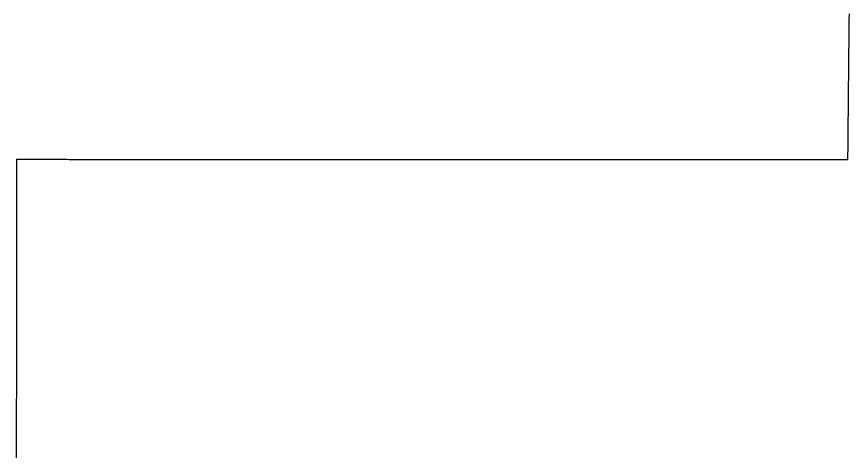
# Model space of a CAD drawing. Extents: x -7.3 to 34, y 0 to 22.
# Drawn here: x 2.64749 to 2.68181, y 0.92552 to 0.94341 of the extents above; entities that cross this region are included whole.
import ezdxf

# ---------------------------------------------------------------- set-up
doc = ezdxf.new("R2010")
doc.units = 0
doc.layers.add('SH_Text', color=7, linetype='Continuous')

msp = doc.modelspace()

# ---------------------------------------------------------------- linework, layer by layer
at = {"layer": 'SH_Text'}
for p, q in [((2.681807, 0.943066), (2.681809, 0.943292)), ((2.681809, 0.943292), (2.681811, 0.943522)), ((2.681805, 0.942843), (2.681807, 0.943066)), ((2.6818, 0.942409), (2.681803, 0.942624)), ((2.681803, 0.942624), (2.681805, 0.942843)), ((2.681796, 0.94199), (2.681798, 0.942198)), ((2.681798, 0.942198), (2.6818, 0.942409)), ((2.681794, 0.941787), (2.681796, 0.94199)), ((2.68179, 0.941393), (2.681792, 0.941588)), ((2.681792, 0.941588), (2.681794, 0.941787)), ((2.681787, 0.941015), (2.681789, 0.941202)), ((2.681789, 0.941202), (2.68179, 0.941393)), ((2.681783, 0.940655), (2.681785, 0.940833)), ((2.681785, 0.940833), (2.681787, 0.941015)), ((2.68178, 0.940311), (2.681781, 0.940481)), ((2.681781, 0.940481), (2.681783, 0.940655)), ((2.681777, 0.939986), (2.681778, 0.940146)), ((2.681778, 0.940146), (2.68178, 0.940311)), ((2.681774, 0.939678), (2.681775, 0.93983)), ((2.681775, 0.93983), (2.681777, 0.939986)), ((2.681771, 0.93946), (2.681772, 0.939532)), ((2.681771, 0.93939), (2.681771, 0.93946)), ((2.681772, 0.939532), (2.681774, 0.939678)), ((2.681767, 0.939055), (2.681768, 0.93912)), ((2.681768, 0.93912), (2.681769, 0.939186)), ((2.681769, 0.939252), (2.68177, 0.93932)), ((2.681769, 0.939186), (2.681769, 0.939252)), ((2.68177, 0.93932), (2.681771, 0.93939)), ((2.681764, 0.938752), (2.681765, 0.93881)), ((2.681764, 0.938695), (2.681764, 0.938752)), ((2.681765, 0.93881), (2.681766, 0.938869)), ((2.681766, 0.93893), (2.681767, 0.938992)), ((2.681766, 0.938869), (2.681766, 0.93893)), ((2.681767, 0.938992), (2.681767, 0.939055)), ((2.681761, 0.938428), (2.681762, 0.938479)), ((2.681761, 0.938379), (2.681761, 0.938428)), ((2.681762, 0.938531), (2.681763, 0.938584)), ((2.681762, 0.938479), (2.681762, 0.938531)), ((2.681763, 0.938639), (2.681764, 0.938695)), ((2.681763, 0.938584), (2.681763, 0.938639)), ((2.681757, 0.938031), (2.681758, 0.93807)), ((2.681758, 0.93811), (2.681759, 0.938152)), ((2.681758, 0.93807), (2.681758, 0.93811)), ((2.681759, 0.938239), (2.68176, 0.938284)), ((2.681759, 0.938194), (2.681759, 0.938239)), ((2.681759, 0.938152), (2.681759, 0.938194)), ((2.68176, 0.938331), (2.681761, 0.938379)), ((2.68176, 0.938284), (2.68176, 0.938331)), ((2.681754, 0.937717), (2.681755, 0.937742)), ((2.681754, 0.937693), (2.681754, 0.937717)), ((2.681755, 0.937826), (2.681756, 0.937857)), ((2.681755, 0.937797), (2.681755, 0.937826)), ((2.681755, 0.937769), (2.681755, 0.937797)), ((2.681755, 0.937742), (2.681755, 0.937769)), ((2.681756, 0.937922), (2.681757, 0.937957)), ((2.681756, 0.937889), (2.681756, 0.937922)), ((2.681756, 0.937857), (2.681756, 0.937889)), ((2.681757, 0.937993), (2.681757, 0.938031)), ((2.681757, 0.937957), (2.681757, 0.937993)), ((2.647493, 0.937521), (2.647493, 0.937522)), ((2.647493, 0.937522), (2.647494, 0.937522)), ((2.647493, 0.937517), (2.647493, 0.937521)), ((2.647493, 0.93751), (2.647493, 0.937517)), ((2.647493, 0.937501), (2.647493, 0.93751)), ((2.647493, 0.93749), (2.647493, 0.937501)), ((2.647493, 0.937477), (2.647493, 0.93749)), ((2.647493, 0.937461), (2.647493, 0.937477)), ((2.647493, 0.937443), (2.647493, 0.937461)), ((2.647493, 0.937422), (2.647493, 0.937443)), ((2.647493, 0.937399), (2.647493, 0.937422)), ((2.647493, 0.937375), (2.647493, 0.937399)), ((2.647493, 0.937347), (2.647493, 0.937375)), ((2.647494, 0.937522), (2.647499, 0.937522)), ((2.647499, 0.937522), (2.647507, 0.937522)), ((2.647507, 0.937522), (2.647519, 0.937522)), ((2.647519, 0.937522), (2.647534, 0.937522)), ((2.647534, 0.937522), (2.647552, 0.937522)), ((2.647552, 0.937522), (2.647574, 0.937522)), ((2.647574, 0.937522), (2.647599, 0.937522)), ((2.647599, 0.937522), (2.647628, 0.937522)), ((2.647628, 0.937522), (2.647659, 0.937522)), ((2.647659, 0.937522), (2.647694, 0.937522)), ((2.647694, 0.937522), (2.647733, 0.937522)), ((2.647733, 0.937522), (2.647774, 0.937522)), ((2.647774, 0.937522), (2.647819, 0.937522)), ((2.647819, 0.937522), (2.647866, 0.937522)), ((2.647866, 0.937522), (2.647917, 0.937522)), ((2.647917, 0.937522), (2.647971, 0.937522)), ((2.647971, 0.937522), (2.648028, 0.937522)), ((2.648028, 0.937522), (2.648088, 0.937522)), ((2.648088, 0.937522), (2.648151, 0.937522)), ((2.648151, 0.937522), (2.648217, 0.937522)), ((2.648217, 0.937522), (2.648285, 0.937522)), ((2.648285, 0.937522), (2.648357, 0.937522)), ((2.648357, 0.937522), (2.648432, 0.937522)), ((2.648432, 0.937522), (2.648509, 0.937522)), ((2.648509, 0.937522), (2.648589, 0.937522)), ((2.648589, 0.937522), (2.648672, 0.937522)), ((2.648672, 0.937522), (2.648758, 0.937522)), ((2.648758, 0.937522), (2.648847, 0.937522)), ((2.648847, 0.937522), (2.648938, 0.937522)), ((2.648938, 0.937522), (2.649032, 0.937522)), ((2.649032, 0.937522), (2.649128, 0.937522)), ((2.649128, 0.937522), (2.649227, 0.937522)), ((2.649227, 0.937522), (2.649329, 0.937522)), ((2.649329, 0.937522), (2.649433, 0.937522)), ((2.649433, 0.937522), (2.64954, 0.937522)), ((2.64954, 0.937522), (2.649649, 0.937521)), ((2.649649, 0.937521), (2.649761, 0.937521)), ((2.649761, 0.937521), (2.649875, 0.937521)), ((2.649875, 0.937521), (2.649991, 0.937521)), ((2.649991, 0.937521), (2.65011, 0.937521)), ((2.65011, 0.937521), (2.650232, 0.937521)), ((2.650232, 0.937521), (2.650355, 0.937521)), ((2.650355, 0.937521), (2.650481, 0.937521)), ((2.650481, 0.937521), (2.650609, 0.937521)), ((2.650609, 0.937521), (2.650739, 0.937521)), ((2.650739, 0.937521), (2.650872, 0.937521)), ((2.650872, 0.937521), (2.651006, 0.937521)), ((2.651006, 0.937521), (2.651143, 0.937521)), ((2.651143, 0.937521), (2.651282, 0.937521)), ((2.651282, 0.937521), (2.651423, 0.937521)), ((2.651423, 0.937521), (2.651566, 0.937521)), ((2.651566, 0.937521), (2.651711, 0.937521)), ((2.651711, 0.937521), (2.651858, 0.937521)), ((2.651858, 0.937521), (2.652007, 0.937521)), ((2.652007, 0.937521), (2.652158, 0.937521)), ((2.652158, 0.937521), (2.652311, 0.937521)), ((2.652311, 0.937521), (2.652466, 0.93752)), ((2.652466, 0.93752), (2.652622, 0.93752)), ((2.652622, 0.93752), (2.65278, 0.93752)), ((2.65278, 0.93752), (2.652941, 0.93752)), ((2.652941, 0.93752), (2.653102, 0.93752)), ((2.653102, 0.93752), (2.653266, 0.93752)), ((2.653266, 0.93752), (2.653431, 0.93752)), ((2.653431, 0.93752), (2.653598, 0.93752)), ((2.653598, 0.93752), (2.653767, 0.93752)), ((2.653767, 0.93752), (2.653937, 0.93752)), ((2.653937, 0.93752), (2.654109, 0.93752)), ((2.654109, 0.93752), (2.654282, 0.93752)), ((2.654282, 0.93752), (2.654457, 0.93752)), ((2.654457, 0.93752), (2.654633, 0.93752)), ((2.654633, 0.93752), (2.654811, 0.93752)), ((2.654811, 0.93752), (2.65499, 0.93752)), ((2.65499, 0.93752), (2.655171, 0.937519)), ((2.655171, 0.937519), (2.655353, 0.937519)), ((2.655353, 0.937519), (2.655536, 0.937519)), ((2.655536, 0.937519), (2.655721, 0.937519)), ((2.655721, 0.937519), (2.655907, 0.937519)), ((2.655907, 0.937519), (2.656094, 0.937519)), ((2.656094, 0.937519), (2.656282, 0.937519)), ((2.656282, 0.937519), (2.656472, 0.937519)), ((2.656472, 0.937519), (2.656855, 0.937519)), ((2.656855, 0.937519), (2.657242, 0.937519)), ((2.657242, 0.937519), (2.657633, 0.937519)), ((2.657633, 0.937519), (2.658028, 0.937518)), ((2.658028, 0.937518), (2.658427, 0.937518)), ((2.658427, 0.937518), (2.65883, 0.937518)), ((2.65883, 0.937518), (2.659235, 0.937518)), ((2.659235, 0.937518), (2.659644, 0.937518)), ((2.659644, 0.937518), (2.660055, 0.937518)), ((2.660055, 0.937518), (2.660469, 0.937518)), ((2.660469, 0.937518), (2.660886, 0.937517)), ((2.660886, 0.937517), (2.661304, 0.937517)), ((2.661304, 0.937517), (2.661724, 0.937517)), ((2.661724, 0.937517), (2.662146, 0.937517)), ((2.662146, 0.937517), (2.66257, 0.937517)), ((2.66257, 0.937517), (2.663419, 0.937516)), ((2.663419, 0.937516), (2.665124, 0.937516)), ((2.665124, 0.937516), (2.665976, 0.937515)), ((2.665976, 0.937515), (2.666825, 0.937515)), ((2.666825, 0.937515), (2.667248, 0.937515)), ((2.667248, 0.937515), (2.667669, 0.937515)), ((2.667669, 0.937515), (2.668089, 0.937515)), ((2.668089, 0.937515), (2.668507, 0.937515)), ((2.668507, 0.937515), (2.668922, 0.937514)), ((2.668922, 0.937514), (2.669335, 0.937514)), ((2.669335, 0.937514), (2.669746, 0.937514)), ((2.669746, 0.937514), (2.670154, 0.937514)), ((2.670154, 0.937514), (2.670558, 0.937514)), ((2.670558, 0.937514), (2.670959, 0.937514)), ((2.670959, 0.937514), (2.671357, 0.937513)), ((2.671357, 0.937513), (2.671751, 0.937513)), ((2.671751, 0.937513), (2.672141, 0.937513)), ((2.672141, 0.937513), (2.672526, 0.937513)), ((2.672526, 0.937513), (2.672907, 0.937513)), ((2.672907, 0.937513), (2.673096, 0.937513)), ((2.673096, 0.937513), (2.673284, 0.937513)), ((2.673284, 0.937513), (2.67347, 0.937513)), ((2.67347, 0.937513), (2.673655, 0.937513)), ((2.673655, 0.937513), (2.673839, 0.937513)), ((2.673839, 0.937513), (2.674021, 0.937512)), ((2.674021, 0.937512), (2.674202, 0.937512)), ((2.674202, 0.937512), (2.674382, 0.937512)), ((2.674382, 0.937512), (2.67456, 0.937512)), ((2.67456, 0.937512), (2.674737, 0.937512)), ((2.674737, 0.937512), (2.674912, 0.937512)), ((2.674912, 0.937512), (2.675086, 0.937512)), ((2.675086, 0.937512), (2.675258, 0.937512)), ((2.675258, 0.937512), (2.675429, 0.937512)), ((2.675429, 0.937512), (2.675598, 0.937512)), ((2.675598, 0.937512), (2.675765, 0.937512)), ((2.675765, 0.937512), (2.675931, 0.937512)), ((2.675931, 0.937512), (2.676095, 0.937512)), ((2.676095, 0.937512), (2.676257, 0.937512)), ((2.676257, 0.937512), (2.676418, 0.937512)), ((2.676418, 0.937512), (2.676577, 0.937512)), ((2.676577, 0.937512), (2.676734, 0.937511)), ((2.676734, 0.937511), (2.676889, 0.937511)), ((2.676889, 0.937511), (2.677043, 0.937511)), ((2.677043, 0.937511), (2.677194, 0.937511)), ((2.677194, 0.937511), (2.677344, 0.937511)), ((2.677344, 0.937511), (2.677491, 0.937511)), ((2.677491, 0.937511), (2.677637, 0.937511)), ((2.677637, 0.937511), (2.67778, 0.937511)), ((2.67778, 0.937511), (2.677922, 0.937511)), ((2.677922, 0.937511), (2.678062, 0.937511)), ((2.678062, 0.937511), (2.678199, 0.937511)), ((2.678199, 0.937511), (2.678334, 0.937511)), ((2.678334, 0.937511), (2.678467, 0.937511)), ((2.678467, 0.937511), (2.678598, 0.937511)), ((2.678598, 0.937511), (2.678727, 0.937511)), ((2.678727, 0.937511), (2.678853, 0.937511)), ((2.678853, 0.937511), (2.678978, 0.937511)), ((2.678978, 0.937511), (2.6791, 0.937511)), ((2.6791, 0.937511), (2.679219, 0.937511)), ((2.679219, 0.937511), (2.679336, 0.937511)), ((2.679336, 0.937511), (2.679451, 0.93751)), ((2.679451, 0.93751), (2.679564, 0.93751)), ((2.679564, 0.93751), (2.679674, 0.93751)), ((2.679674, 0.93751), (2.679781, 0.93751)), ((2.679781, 0.93751), (2.679886, 0.93751)), ((2.679886, 0.93751), (2.679988, 0.93751)), ((2.679988, 0.93751), (2.680088, 0.93751)), ((2.680088, 0.93751), (2.680186, 0.93751)), ((2.680186, 0.93751), (2.68028, 0.93751)), ((2.68028, 0.93751), (2.680372, 0.93751)), ((2.680372, 0.93751), (2.680461, 0.93751)), ((2.680461, 0.93751), (2.680548, 0.93751)), ((2.680548, 0.93751), (2.680632, 0.93751)), ((2.680632, 0.93751), (2.680713, 0.93751)), ((2.680713, 0.93751), (2.680791, 0.93751)), ((2.680791, 0.93751), (2.680867, 0.93751)), ((2.680867, 0.93751), (2.680939, 0.93751)), ((2.680939, 0.93751), (2.681009, 0.93751)), ((2.681009, 0.93751), (2.681076, 0.93751)), ((2.681076, 0.93751), (2.681139, 0.93751)), ((2.681139, 0.93751), (2.6812, 0.93751)), ((2.6812, 0.93751), (2.681258, 0.93751)), ((2.681258, 0.93751), (2.681313, 0.93751)), ((2.681313, 0.93751), (2.681365, 0.93751)), ((2.681365, 0.93751), (2.681413, 0.93751)), ((2.681413, 0.93751), (2.681459, 0.93751)), ((2.681459, 0.93751), (2.681501, 0.93751)), ((2.681501, 0.93751), (2.68154, 0.93751)), ((2.68154, 0.93751), (2.681576, 0.93751)), ((2.681576, 0.93751), (2.681609, 0.93751)), ((2.681609, 0.93751), (2.681638, 0.93751)), ((2.681638, 0.93751), (2.681664, 0.93751)), ((2.681664, 0.93751), (2.681687, 0.93751)), ((2.681687, 0.93751), (2.681707, 0.93751)), ((2.681707, 0.93751), (2.681723, 0.93751)), ((2.681723, 0.93751), (2.681735, 0.93751)), ((2.681735, 0.93751), (2.681744, 0.93751)), ((2.681744, 0.93751), (2.68175, 0.93751)), ((2.68175, 0.93751), (2.681752, 0.93751)), ((2.681752, 0.937535), (2.681753, 0.937544)), ((2.681752, 0.937527), (2.681752, 0.937535)), ((2.681752, 0.93752), (2.681752, 0.937527)), ((2.681752, 0.937515), (2.681752, 0.93752)), ((2.681752, 0.937512), (2.681752, 0.937515)), ((2.681752, 0.93751), (2.681752, 0.937512)), ((2.681752, 0.93751), (2.681752, 0.93751)), ((2.681753, 0.937631), (2.681754, 0.93765)), ((2.681753, 0.937613), (2.681753, 0.937631)), ((2.681753, 0.937596), (2.681753, 0.937613)), ((2.681753, 0.937581), (2.681753, 0.937596)), ((2.681753, 0.937567), (2.681753, 0.937581)), ((2.681753, 0.937555), (2.681753, 0.937567)), ((2.681753, 0.937544), (2.681753, 0.937555)), ((2.681754, 0.937671), (2.681754, 0.937693)), ((2.681754, 0.93765), (2.681754, 0.937671)), ((2.647493, 0.937318), (2.647493, 0.937347)), ((2.647493, 0.937287), (2.647493, 0.937318)), ((2.647493, 0.937253), (2.647493, 0.937287)), ((2.647493, 0.937217), (2.647493, 0.937253)), ((2.647493, 0.937179), (2.647493, 0.937217)), ((2.647493, 0.937139), (2.647493, 0.937179)), ((2.647493, 0.937097), (2.647493, 0.937139)), ((2.647493, 0.937053), (2.647493, 0.937097)), ((2.647493, 0.937007), (2.647493, 0.937053)), ((2.647493, 0.936959), (2.647493, 0.937007)), ((2.647493, 0.936909), (2.647493, 0.936959)), ((2.647493, 0.936856), (2.647493, 0.936909)), ((2.647493, 0.936802), (2.647493, 0.936856)), ((2.647493, 0.936746), (2.647493, 0.936802)), ((2.647493, 0.936688), (2.647493, 0.936746)), ((2.647493, 0.936629), (2.647493, 0.936688)), ((2.647493, 0.936567), (2.647493, 0.936629)), ((2.647493, 0.936503), (2.647493, 0.936567)), ((2.647493, 0.936438), (2.647493, 0.936503)), ((2.647493, 0.936371), (2.647493, 0.936438)), ((2.647493, 0.936302), (2.647493, 0.936371)), ((2.647493, 0.936231), (2.647493, 0.936302)), ((2.647493, 0.936159), (2.647493, 0.936231)), ((2.647493, 0.936085), (2.647493, 0.936159)), ((2.647493, 0.936009), (2.647493, 0.936085)), ((2.647493, 0.935931), (2.647493, 0.936009)), ((2.647492, 0.935771), (2.647493, 0.935852)), ((2.647492, 0.935688), (2.647492, 0.935771)), ((2.647492, 0.935604), (2.647492, 0.935688)), ((2.647493, 0.935852), (2.647493, 0.935931)), ((2.647492, 0.935518), (2.647492, 0.935604)), ((2.647492, 0.935431), (2.647492, 0.935518)), ((2.647492, 0.935342), (2.647492, 0.935431)), ((2.647492, 0.935252), (2.647492, 0.935342)), ((2.647492, 0.93516), (2.647492, 0.935252)), ((2.647492, 0.935067), (2.647492, 0.93516)), ((2.647492, 0.934972), (2.647492, 0.935067)), ((2.647492, 0.934876), (2.647492, 0.934972)), ((2.647492, 0.934778), (2.647492, 0.934876)), ((2.647492, 0.934679), (2.647492, 0.934778)), ((2.647492, 0.934578), (2.647492, 0.934679)), ((2.647492, 0.934476), (2.647492, 0.934578)), ((2.647492, 0.934373), (2.647492, 0.934476)), ((2.647492, 0.934269), (2.647492, 0.934373)), ((2.647492, 0.934163), (2.647492, 0.934269)), ((2.647492, 0.934056), (2.647492, 0.934163)), ((2.647492, 0.933947), (2.647492, 0.934056)), ((2.647492, 0.933838), (2.647492, 0.933947)), ((2.647492, 0.933727), (2.647492, 0.933838)), ((2.647492, 0.933615), (2.647492, 0.933727)), ((2.647492, 0.933502), (2.647492, 0.933615)), ((2.647491, 0.933037), (2.647492, 0.933272)), ((2.647492, 0.933272), (2.647492, 0.933502)), ((2.647491, 0.932799), (2.647491, 0.933037)), ((2.647491, 0.932556), (2.647491, 0.932799)), ((2.647491, 0.932309), (2.647491, 0.932556)), ((2.647491, 0.932058), (2.647491, 0.932309)), ((2.647491, 0.931804), (2.647491, 0.932058)), ((2.647491, 0.931546), (2.647491, 0.931804)), ((2.647491, 0.931285), (2.647491, 0.931546)), ((2.647491, 0.93102), (2.647491, 0.931285)), ((2.647491, 0.930753), (2.647491, 0.93102)), ((2.647491, 0.930483), (2.647491, 0.930753)), ((2.64749, 0.93021), (2.647491, 0.930483)), ((2.64749, 0.929934), (2.64749, 0.93021)), ((2.64749, 0.929656), (2.64749, 0.929934)), ((2.64749, 0.929376), (2.64749, 0.929656)), ((2.64749, 0.929094), (2.64749, 0.929376)), ((2.64749, 0.92881), (2.64749, 0.929094)), ((2.64749, 0.928524), (2.64749, 0.92881)), ((2.64749, 0.928237), (2.64749, 0.928524)), ((2.64749, 0.927948), (2.64749, 0.928237)), ((2.647489, 0.927367), (2.64749, 0.927948)), ((2.647489, 0.926782), (2.647489, 0.927367)), ((2.647489, 0.926195), (2.647489, 0.926782)), ((2.647489, 0.925019), (2.647489, 0.926195))]:
    msp.add_line(p, q, dxfattribs=at)
msp.add_lwpolyline([(2.647489, 0.925019), (2.647489, 0.926195), (2.647489, 0.926782), (2.647489, 0.927367), (2.64749, 0.927948), (2.64749, 0.928237), (2.64749, 0.928524), (2.64749, 0.92881), (2.64749, 0.929094), (2.64749, 0.929376), (2.64749, 0.929656), (2.64749, 0.929934), (2.64749, 0.93021), (2.647491, 0.930483), (2.647491, 0.930753), (2.647491, 0.93102), (2.647491, 0.931285), (2.647491, 0.931546), (2.647491, 0.931804), (2.647491, 0.932058), (2.647491, 0.932309), (2.647491, 0.932556), (2.647491, 0.932799), (2.647491, 0.933037), (2.647492, 0.933272), (2.647492, 0.933502), (2.647492, 0.933615), (2.647492, 0.933727), (2.647492, 0.933838), (2.647492, 0.933947), (2.647492, 0.934056), (2.647492, 0.934163), (2.647492, 0.934269), (2.647492, 0.934373), (2.647492, 0.934476), (2.647492, 0.934578), (2.647492, 0.934679), (2.647492, 0.934778), (2.647492, 0.934876), (2.647492, 0.934972), (2.647492, 0.935067), (2.647492, 0.93516), (2.647492, 0.935252), (2.647492, 0.935342), (2.647492, 0.935431), (2.647492, 0.935518), (2.647492, 0.935604), (2.647492, 0.935688), (2.647492, 0.935771), (2.647493, 0.935852), (2.647493, 0.935931), (2.647493, 0.936009), (2.647493, 0.936085), (2.647493, 0.936159), (2.647493, 0.936231), (2.647493, 0.936302), (2.647493, 0.936371), (2.647493, 0.936438), (2.647493, 0.936503), (2.647493, 0.936567), (2.647493, 0.936629), (2.647493, 0.936688), (2.647493, 0.936746), (2.647493, 0.936802), (2.647493, 0.936856), (2.647493, 0.936909), (2.647493, 0.936959), (2.647493, 0.937007), (2.647493, 0.937053), (2.647493, 0.937097), (2.647493, 0.937139), (2.647493, 0.937179), (2.647493, 0.937217), (2.647493, 0.937253), (2.647493, 0.937287), (2.647493, 0.937318), (2.647493, 0.937347), (2.647493, 0.937375), (2.647493, 0.937399), (2.647493, 0.937422), (2.647493, 0.937443), (2.647493, 0.937461), (2.647493, 0.937477), (2.647493, 0.93749), (2.647493, 0.937501), (2.647493, 0.93751), (2.647493, 0.937517), (2.647493, 0.937521), (2.647493, 0.937522), (2.647494, 0.937522), (2.647499, 0.937522), (2.647507, 0.937522), (2.647519, 0.937522), (2.647534, 0.937522), (2.647552, 0.937522), (2.647574, 0.937522), (2.647599, 0.937522), (2.647628, 0.937522), (2.647659, 0.937522), (2.647694, 0.937522), (2.647733, 0.937522), (2.647774, 0.937522), (2.647819, 0.937522), (2.647866, 0.937522), (2.647917, 0.937522), (2.647971, 0.937522), (2.648028, 0.937522), (2.648088, 0.937522), (2.648151, 0.937522), (2.648217, 0.937522), (2.648285, 0.937522), (2.648357, 0.937522), (2.648432, 0.937522), (2.648509, 0.937522), (2.648589, 0.937522), (2.648672, 0.937522), (2.648758, 0.937522), (2.648847, 0.937522), (2.648938, 0.937522), (2.649032, 0.937522), (2.649128, 0.937522), (2.649227, 0.937522), (2.649329, 0.937522), (2.649433, 0.937522), (2.64954, 0.937522), (2.649649, 0.937521), (2.649761, 0.937521), (2.649875, 0.937521), (2.649991, 0.937521), (2.65011, 0.937521), (2.650232, 0.937521), (2.650355, 0.937521), (2.650481, 0.937521), (2.650609, 0.937521), (2.650739, 0.937521), (2.650872, 0.937521), (2.651006, 0.937521), (2.651143, 0.937521), (2.651282, 0.937521), (2.651423, 0.937521), (2.651566, 0.937521), (2.651711, 0.937521), (2.651858, 0.937521), (2.652007, 0.937521), (2.652158, 0.937521), (2.652311, 0.937521), (2.652466, 0.93752), (2.652622, 0.93752), (2.65278, 0.93752), (2.652941, 0.93752), (2.653102, 0.93752), (2.653266, 0.93752), (2.653431, 0.93752), (2.653598, 0.93752), (2.653767, 0.93752), (2.653937, 0.93752), (2.654109, 0.93752), (2.654282, 0.93752), (2.654457, 0.93752), (2.654633, 0.93752), (2.654811, 0.93752), (2.65499, 0.93752), (2.655171, 0.937519), (2.655353, 0.937519), (2.655536, 0.937519), (2.655721, 0.937519), (2.655907, 0.937519), (2.656094, 0.937519), (2.656282, 0.937519), (2.656472, 0.937519), (2.656855, 0.937519), (2.657242, 0.937519), (2.657633, 0.937519), (2.658028, 0.937518), (2.658427, 0.937518), (2.65883, 0.937518), (2.659235, 0.937518), (2.659644, 0.937518), (2.660055, 0.937518), (2.660469, 0.937518), (2.660886, 0.937517), (2.661304, 0.937517), (2.661724, 0.937517), (2.662146, 0.937517), (2.66257, 0.937517), (2.663419, 0.937516), (2.665124, 0.937516), (2.665976, 0.937515), (2.666825, 0.937515), (2.667248, 0.937515), (2.667669, 0.937515), (2.668089, 0.937515), (2.668507, 0.937515), (2.668922, 0.937514), (2.669335, 0.937514), (2.669746, 0.937514), (2.670154, 0.937514), (2.670558, 0.937514), (2.670959, 0.937514), (2.671357, 0.937513), (2.671751, 0.937513), (2.672141, 0.937513), (2.672526, 0.937513), (2.672907, 0.937513), (2.673096, 0.937513), (2.673284, 0.937513), (2.67347, 0.937513), (2.673655, 0.937513), (2.673839, 0.937513), (2.674021, 0.937512), (2.674202, 0.937512), (2.674382, 0.937512), (2.67456, 0.937512), (2.674737, 0.937512), (2.674912, 0.937512), (2.675086, 0.937512), (2.675258, 0.937512), (2.675429, 0.937512), (2.675598, 0.937512), (2.675765, 0.937512), (2.675931, 0.937512), (2.676095, 0.937512), (2.676257, 0.937512), (2.676418, 0.937512), (2.676577, 0.937512), (2.676734, 0.937511), (2.676889, 0.937511), (2.677043, 0.937511), (2.677194, 0.937511), (2.677344, 0.937511), (2.677491, 0.937511), (2.677637, 0.937511), (2.67778, 0.937511), (2.677922, 0.937511), (2.678062, 0.937511), (2.678199, 0.937511), (2.678334, 0.937511), (2.678467, 0.937511), (2.678598, 0.937511), (2.678727, 0.937511), (2.678853, 0.937511), (2.678978, 0.937511), (2.6791, 0.937511), (2.679219, 0.937511), (2.679336, 0.937511), (2.679451, 0.93751), (2.679564, 0.93751), (2.679674, 0.93751), (2.679781, 0.93751), (2.679886, 0.93751), (2.679988, 0.93751), (2.680088, 0.93751), (2.680186, 0.93751), (2.68028, 0.93751), (2.680372, 0.93751), (2.680461, 0.93751), (2.680548, 0.93751), (2.680632, 0.93751), (2.680713, 0.93751), (2.680791, 0.93751), (2.680867, 0.93751), (2.680939, 0.93751), (2.681009, 0.93751), (2.681076, 0.93751), (2.681139, 0.93751), (2.6812, 0.93751), (2.681258, 0.93751), (2.681313, 0.93751), (2.681365, 0.93751), (2.681413, 0.93751), (2.681459, 0.93751), (2.681501, 0.93751), (2.68154, 0.93751), (2.681576, 0.93751), (2.681609, 0.93751), (2.681638, 0.93751), (2.681664, 0.93751), (2.681687, 0.93751), (2.681707, 0.93751), (2.681723, 0.93751), (2.681735, 0.93751), (2.681744, 0.93751), (2.68175, 0.93751), (2.681752, 0.93751), (2.681752, 0.93751), (2.681752, 0.937512), (2.681752, 0.937515), (2.681752, 0.93752), (2.681752, 0.937527), (2.681752, 0.937535), (2.681753, 0.937544), (2.681753, 0.937555), (2.681753, 0.937567), (2.681753, 0.937581), (2.681753, 0.937596), (2.681753, 0.937613), (2.681753, 0.937631), (2.681754, 0.93765), (2.681754, 0.937671), (2.681754, 0.937693), (2.681754, 0.937717), (2.681755, 0.937742), (2.681755, 0.937769), (2.681755, 0.937797), (2.681755, 0.937826), (2.681756, 0.937857), (2.681756, 0.937889), (2.681756, 0.937922), (2.681757, 0.937957), (2.681757, 0.937993), (2.681757, 0.938031), (2.681758, 0.93807), (2.681758, 0.93811), (2.681759, 0.938152), (2.681759, 0.938194), (2.681759, 0.938239), (2.68176, 0.938284), (2.68176, 0.938331), (2.681761, 0.938379), (2.681761, 0.938428), (2.681762, 0.938479), (2.681762, 0.938531), (2.681763, 0.938584), (2.681763, 0.938639), (2.681764, 0.938695), (2.681764, 0.938752), (2.681765, 0.93881), (2.681766, 0.938869), (2.681766, 0.93893), (2.681767, 0.938992), (2.681767, 0.939055), (2.681768, 0.93912), (2.681769, 0.939186), (2.681769, 0.939252), (2.68177, 0.93932), (2.681771, 0.93939), (2.681771, 0.93946), (2.681772, 0.939532), (2.681774, 0.939678), (2.681775, 0.93983), (2.681777, 0.939986), (2.681778, 0.940146), (2.68178, 0.940311), (2.681781, 0.940481), (2.681783, 0.940655), (2.681785, 0.940833), (2.681787, 0.941015), (2.681789, 0.941202), (2.68179, 0.941393), (2.681792, 0.941588), (2.681794, 0.941787), (2.681796, 0.94199), (2.681798, 0.942198), (2.6818, 0.942409), (2.681803, 0.942624), (2.681805, 0.942843), (2.681807, 0.943066), (2.681809, 0.943292), (2.681811, 0.943522)], dxfattribs=at)

doc.saveas('drawing.dxf')
